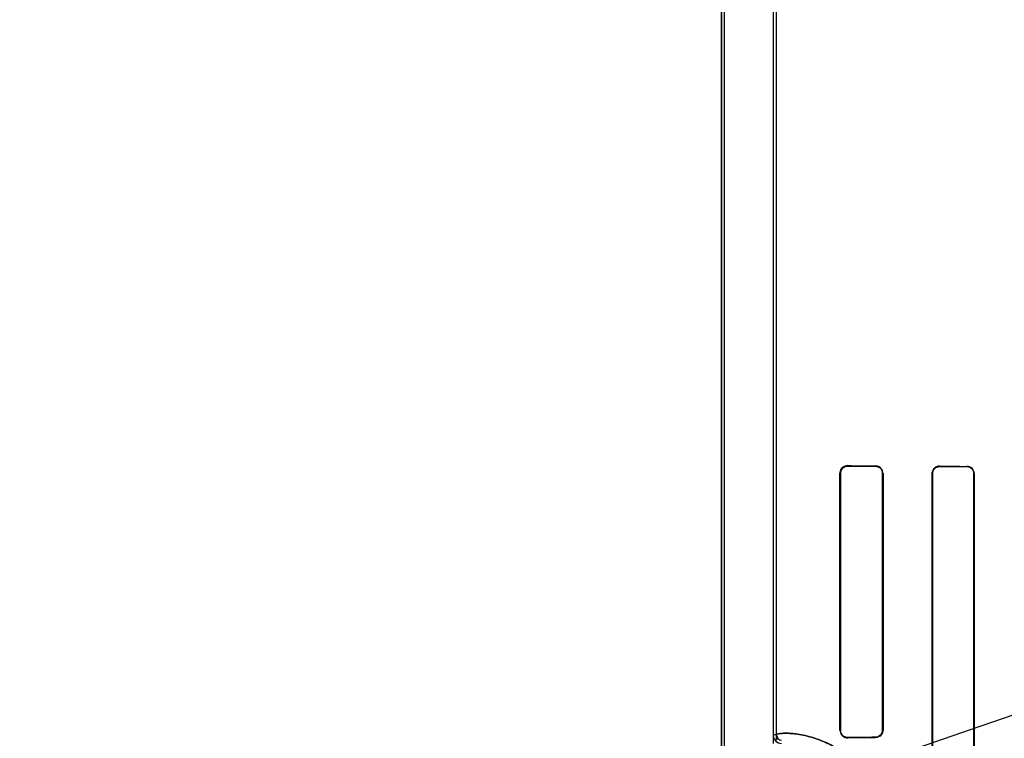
# Model space of a CAD drawing. Header units: millimetres. Extents: x 0 to 297, y 0 to 210.
# Tile 302 of 401: x 240.279 to 240.548, y 157.757 to 157.953. Entities that reach past the tile are written whole.
import ezdxf

# ---------------------------------------------------------------- set-up
doc = ezdxf.new("R2010")
doc.units = ezdxf.units.MM
doc.header["$LTSCALE"] = 16.335
doc.layers.get('0').update_dxf_attribs({"linetype": 'CONTINUOUS'})
for name, color, linetype in [('AXES_REF', 7, 'CONTINUOUS'), ('INTFCLR_1', 7, 'CONTINUOUS'), ('INTFCLR_72935', 7, 'CONTINUOUS')]:
    doc.layers.add(name, color=color, linetype=linetype)

msp = doc.modelspace()

# ---------------------------------------------------------------- linework, layer by layer
at = {"color": 7, "linetype": 'Continuous'}
for radius in [4.8479140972, 4.8475, 4.8164570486]:
    msp.add_circle((241.5069109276, 154.9564782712), radius, dxfattribs=at)
msp.add_arc((241.5069109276, 154.9564782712), 4.8, 278.2771290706, 261.7228709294, dxfattribs=at)
at = {"layer": 'AXES_REF', "color": 9, "linetype": 'Continuous'}
msp.add_circle((241.5069109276, 154.9564782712), 2.9642884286, dxfattribs=at)
at = {"layer": 'AXES_REF', "color": 7, "linetype": 'Continuous'}
msp.add_arc((241.5069109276, 154.9564782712), 4.91, 113.0826656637, 66.9173343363, dxfattribs=at)
at = {"layer": 'AXES_REF', "color": 9, "linetype": 'Continuous'}
msp.add_arc((241.5069109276, 154.9564782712), 4.4222561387, 94.4118118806, 85.5881881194, dxfattribs=at)
at = {"layer": 'INTFCLR_1', "color": 6, "linetype": 'Continuous'}
for p, q in [((240.4709951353, 156.7064711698), (240.4709951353, 158.0414711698)), ((240.4718767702, 156.7064711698), (240.4718767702, 158.0414795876)), ((240.4851135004, 158.0417491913), (240.4851135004, 157.7576758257)), ((240.4859951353, 157.7576758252), (240.4859951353, 158.0417576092)), ((240.503347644, 157.8289711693), (240.503347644, 157.7589711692)), ((240.5034743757, 157.8289711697), (240.5034743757, 157.7589711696)), ((240.5149994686, 157.7589711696), (240.5149994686, 157.8289711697)), ((240.5151032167, 157.7589711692), (240.5151032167, 157.8289711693)), ((240.5285193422, 157.8289711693), (240.5285193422, 157.6839711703)), ((240.528609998, 157.8289711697), (240.528609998, 157.68397117)), ((240.5398846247, 157.68397117), (240.5398846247, 157.8289711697)), ((240.5399666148, 157.6839711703), (240.5399666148, 157.8289711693))]:
    msp.add_line(p, q, dxfattribs=at)
at = {"layer": 'INTFCLR_1', "color": 7, "linetype": 'Continuous'}
for p, q in [((240.5055211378, 157.8310047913), (240.5049085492, 157.8309144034)), ((240.5305211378, 157.8308737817), (240.5299093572, 157.8307756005)), ((240.5049092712, 157.7570277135), (240.5055211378, 157.7569375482))]:
    msp.add_line(p, q, dxfattribs=at)
at = {"layer": 'INTFCLR_1', "color": 9, "linetype": 'Continuous'}
for p, q in [((240.5055211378, 157.8310047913), (240.5055211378, 157.8311255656)), ((240.5130211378, 157.8310676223), (240.5130211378, 157.8309603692)), ((240.5305211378, 157.8308737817), (240.5305211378, 157.8309624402)), ((240.5380211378, 157.8309256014), (240.5380211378, 157.8308421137)), ((240.503347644, 157.8289711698), (240.5034743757, 157.8289711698)), ((240.5149994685, 157.8289711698), (240.5151032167, 157.8289711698)), ((240.5285193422, 157.8289711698), (240.5286099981, 157.8289711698)), ((240.5398846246, 157.8289711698), (240.5399666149, 157.8289711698)), ((240.5034743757, 157.7589711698), (240.503347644, 157.7589711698)), ((240.5151032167, 157.7589711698), (240.5149994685, 157.7589711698)), ((240.4859951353, 157.7576758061), (240.4851135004, 157.7576758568)), ((240.5055211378, 157.7568167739), (240.5055211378, 157.7569375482)), ((240.5130211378, 157.7569819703), (240.5130211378, 157.7568747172))]:
    msp.add_line(p, q, dxfattribs=at)
at = {"layer": 'INTFCLR_1', "color": 6, "linetype": 'Continuous'}
for radius, start, end in [(0.002381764, 179.9974613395, 267.2436621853), (0.0015001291, 179.9967087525, 267.2436535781)]:
    msp.add_arc((240.4874952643, 157.7576757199), radius, start, end, dxfattribs=at)
for centre, major_axis, start_param, end_param in [((240.7467711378, 157.8314711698), (0.2607760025, 0), -2.752156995, -2.682292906), ((240.7467711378, 157.8314711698), (0.2757760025, 0), -2.6358278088, -2.5822577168), ((240.7467711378, 157.8314711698), (0.2607760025, 0), -2.5485709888, -2.4989177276), ((240.7467711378, 157.8314711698), (0.2757760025, 0), -2.4721230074, -2.4294368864), ((240.7467711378, 157.7564711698), (0.2757760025, 0), 2.5822577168, 2.6358278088), ((240.7467711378, 157.7564711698), (0.2607760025, 0), 2.682292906, 2.752156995)]:
    msp.add_ellipse(centre, major_axis=major_axis, ratio=0.0034906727, start_param=start_param, end_param=end_param, dxfattribs=at)
for points, knots in [([(240.5055211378, 157.8311255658), (240.5050368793, 157.8311296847), (240.5038947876, 157.8307525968), (240.503347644, 157.8295905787), (240.503347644, 157.8289711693)], [0, 0, 0, 0, 0.4387808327, 1, 1, 1, 1]), ([(240.5151032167, 157.8289711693), (240.5151032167, 157.8294351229), (240.5147369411, 157.8305315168), (240.5136209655, 157.8310633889), (240.5130211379, 157.8310676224)], [0, 0, 0, 0, 0.4361301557, 1, 1, 1, 1]), ([(240.5149994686, 157.8289711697), (240.5149994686, 157.8294714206), (240.514584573, 157.8305239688), (240.513532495, 157.8309575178), (240.5130211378, 157.8309603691)], [0, 0, 0, 0, 0.4945066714, 1, 1, 1, 1]), ([(240.5305211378, 157.8309624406), (240.5300699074, 157.8309647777), (240.5290169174, 157.8306090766), (240.5285193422, 157.8295380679), (240.5285193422, 157.8289711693)], [0, 0, 0, 0, 0.4431989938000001, 1, 1, 1, 1]), ([(240.5399666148, 157.8289711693), (240.5399666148, 157.8294295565), (240.5395964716, 157.8304581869), (240.5385567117, 157.8309231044), (240.5380211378, 157.8309256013)], [0, 0, 0, 0, 0.4611694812, 1, 1, 1, 1]), ([(240.5398846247, 157.8289711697), (240.5398846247, 157.8294246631), (240.5395136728, 157.8304124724), (240.538519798, 157.8308400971), (240.5380211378, 157.8308421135)], [0, 0, 0, 0, 0.4762796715, 1, 1, 1, 1]), ([(240.503347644, 157.7589711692), (240.503347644, 157.7585132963), (240.5037063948, 157.7573799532), (240.5048766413, 157.7568112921), (240.5055211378, 157.756816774)], [0, 0, 0, 0, 0.4153446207, 1, 1, 1, 1]), ([(240.5130211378, 157.7569819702), (240.5134727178, 157.7569844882), (240.5145141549, 157.757350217), (240.5149994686, 157.758412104), (240.5149994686, 157.7589711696)], [0, 0, 0, 0, 0.4468271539, 1, 1, 1, 1]), ([(240.5151032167, 157.7589711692), (240.5151032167, 157.7585072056), (240.5147369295, 157.7574108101), (240.5136209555, 157.7568789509), (240.5130211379, 157.7568747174)], [0, 0, 0, 0, 0.4361395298, 1, 1, 1, 1])]:
    msp.add_open_spline(points, degree=3, knots=knots, dxfattribs=at)
at = {"layer": 'INTFCLR_1', "color": 7, "linetype": 'Continuous'}
for points, knots in [([(240.5055211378, 157.8310047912), (240.5050285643, 157.8310009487), (240.5039463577, 157.83061426), (240.5034722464, 157.8295200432), (240.5034743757, 157.8289711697)], [0, 0, 0, 0, 0.4729760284, 1, 1, 1, 1]), ([(240.5305211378, 157.8308737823), (240.5300630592, 157.8308674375), (240.5290532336, 157.8305099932), (240.5286074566, 157.8294862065), (240.528609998, 157.8289711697)], [0, 0, 0, 0, 0.4707549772, 1, 1, 1, 1]), ([(240.5034743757, 157.7589711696), (240.503474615, 157.7584714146), (240.503886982, 157.7573862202), (240.5049793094, 157.7569410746), (240.5055211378, 157.7569375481)], [0, 0, 0, 0, 0.4797979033, 1, 1, 1, 1])]:
    msp.add_open_spline(points, degree=3, knots=knots, dxfattribs=at)
for points in [[(240.5049085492, 157.8309144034), (240.5044692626, 157.8307788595), (240.5038065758, 157.8305447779), (240.5038066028, 157.8300850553)], [(240.5299093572, 157.8307756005), (240.5294152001, 157.8306103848), (240.5287613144, 157.8302357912), (240.5287613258, 157.8297147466)], [(240.5034743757, 157.7589711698), (240.5034743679, 157.7584768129), (240.5035427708, 157.7577358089), (240.5040152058, 157.7575902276)]]:
    msp.add_open_spline(points, degree=3, dxfattribs=at)
at = {"layer": 'INTFCLR_1', "color": 9, "linetype": 'Continuous'}
msp.add_open_spline([(240.5180958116, 157.7264711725), (240.5180958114, 157.7279653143), (240.5179405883, 157.7301873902), (240.5174388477, 157.7330536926), (240.5169466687, 157.7350716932), (240.5163565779, 157.7369634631), (240.5154898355, 157.7392483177), (240.5144885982, 157.7413431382), (240.5133863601, 157.7432465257), (240.5123041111, 157.7449206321), (240.5109111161, 157.7467827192), (240.5091798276, 157.7487270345), (240.5069814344, 157.7508386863), (240.5043052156, 157.7529238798), (240.5016071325, 157.7545326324), (240.4995862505, 157.7555163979), (240.4977886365, 157.7562800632), (240.4957102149, 157.7569955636), (240.4934250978, 157.7575675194), (240.4914380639, 157.7579019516), (240.4897966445, 157.7580599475), (240.4881324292, 157.7581160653), (240.4871531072, 157.7579981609), (240.4859950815, 157.7578900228), (240.4859951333, 157.7576758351)], degree=3, knots=[0, 0, 0, 0, 0.0889624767, 0.1320587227, 0.1731704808, 0.2125452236, 0.2499716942, 0.3186065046, 0.3504676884, 0.3808901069, 0.4372578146, 0.4887306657, 0.535726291, 0.6186117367, 0.6900918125, 0.7223293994, 0.7523795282, 0.806346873, 0.8529608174, 0.8926493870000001, 0.9257163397, 0.9524727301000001, 0.9872470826, 1, 1, 1, 1], dxfattribs=at)
at = {"layer": 'INTFCLR_72935', "color": 6, "linetype": 'Continuous'}
for p, q in [((240.4709951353, 158.0414711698), (240.4709951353, 156.7064711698)), ((240.4718767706, 156.7064711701), (240.4718767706, 158.0414880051)), ((240.4851135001, 158.0417407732), (240.4851135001, 157.7553165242)), ((240.4859951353, 157.7562116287), (240.4859951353, 158.0417576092)), ((240.5033476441, 157.7589711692), (240.5033476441, 157.8289711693)), ((240.5034743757, 157.7589711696), (240.5034743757, 157.8289711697)), ((240.5149994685, 157.8289711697), (240.5149994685, 157.7589711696)), ((240.5151032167, 157.8289711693), (240.5151032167, 157.7589711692)), ((240.5285193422, 157.6839711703), (240.5285193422, 157.8289711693)), ((240.5286099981, 157.68397117), (240.5286099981, 157.8289711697)), ((240.5398846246, 157.8289711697), (240.5398846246, 157.68397117)), ((240.5399666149, 157.8289711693), (240.5399666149, 157.6839711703))]:
    msp.add_line(p, q, dxfattribs=at)
at = {"layer": 'INTFCLR_72935', "color": 7, "linetype": 'Continuous'}
for p, q in [((240.5049092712, 157.830914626), (240.5055211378, 157.8310047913)), ((240.5299119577, 157.8307764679), (240.5305211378, 157.8308737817)), ((240.5055211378, 157.7569375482), (240.5049085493, 157.7570279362))]:
    msp.add_line(p, q, dxfattribs=at)
at = {"layer": 'INTFCLR_72935', "color": 9, "linetype": 'Continuous'}
for p, q in [((240.5055211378, 157.8311255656), (240.5055211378, 157.8310047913)), ((240.5130211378, 157.8309603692), (240.5130211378, 157.8310676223)), ((240.5305211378, 157.8309624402), (240.5305211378, 157.8308737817)), ((240.5380211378, 157.8308421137), (240.5380211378, 157.8309256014)), ((240.5034743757, 157.8289711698), (240.503347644, 157.8289711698)), ((240.5151032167, 157.8289711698), (240.5149994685, 157.8289711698)), ((240.5286099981, 157.8289711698), (240.5285193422, 157.8289711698)), ((240.5399666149, 157.8289711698), (240.5398846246, 157.8289711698)), ((240.503347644, 157.7589711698), (240.5034743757, 157.7589711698)), ((240.5149994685, 157.7589711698), (240.5151032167, 157.7589711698)), ((240.5055211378, 157.7569375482), (240.5055211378, 157.7568167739)), ((240.5130211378, 157.7568747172), (240.5130211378, 157.7569819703))]:
    msp.add_line(p, q, dxfattribs=at)
at = {"layer": 'INTFCLR_72935', "color": 6, "linetype": 'Continuous'}
for centre, major_axis, start_param, end_param in [((240.7467711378, 157.8314711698), (0.2607760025, 0), -2.752156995, -2.682292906), ((240.7467711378, 157.8314711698), (0.2757760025, 0), -2.6358278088, -2.5822577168), ((240.7467711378, 157.8314711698), (0.2607760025, 0), -2.5485709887, -2.4989177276), ((240.7467711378, 157.8314711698), (0.2757760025, 0), -2.4721230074, -2.4294368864), ((240.7467711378, 157.7564711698), (0.2757760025, 0), 2.5822577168, 2.6358278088), ((240.7467711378, 157.7564711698), (0.2607760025, 0), 2.682292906, 2.752156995)]:
    msp.add_ellipse(centre, major_axis=major_axis, ratio=0.0034906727, start_param=start_param, end_param=end_param, dxfattribs=at)
for points, knots in [([(240.5033476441, 157.8289711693), (240.5033476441, 157.8294290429), (240.5037063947, 157.8305623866), (240.5048766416, 157.8311310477), (240.5055211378, 157.8311255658)], [0, 0, 0, 0, 0.4153451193, 1, 1, 1, 1]), ([(240.5151032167, 157.8289711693), (240.5151032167, 157.8294351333), (240.5147369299, 157.8305315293), (240.5136209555, 157.831063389), (240.5130211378, 157.8310676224)], [0, 0, 0, 0, 0.436139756, 1, 1, 1, 1]), ([(240.5130211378, 157.8309603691), (240.5134727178, 157.8309578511), (240.5145141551, 157.8305921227), (240.5149994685, 157.8295302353), (240.5149994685, 157.8289711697)], [0, 0, 0, 0, 0.4468271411, 1, 1, 1, 1]), ([(240.5285193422, 157.8289711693), (240.5285193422, 157.8294784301), (240.5289444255, 157.8305400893), (240.5300091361, 157.8309650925), (240.5305211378, 157.8309624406)], [0, 0, 0, 0, 0.4976710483, 1, 1, 1, 1]), ([(240.5399666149, 157.8289711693), (240.5399666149, 157.8294910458), (240.5395253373, 157.8305304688), (240.5384955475, 157.8309233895), (240.5380211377, 157.8309256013)], [0, 0, 0, 0, 0.5228612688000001, 1, 1, 1, 1]), ([(240.5380211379, 157.8308421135), (240.5385195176, 157.8308400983), (240.539513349, 157.83041281), (240.5398846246, 157.8294249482), (240.5398846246, 157.8289711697)], [0, 0, 0, 0, 0.5234231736, 1, 1, 1, 1]), ([(240.5033476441, 157.7589711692), (240.5033476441, 157.7585124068), (240.5037073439, 157.7573788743), (240.5048774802, 157.7568112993), (240.5055211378, 157.756816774)], [0, 0, 0, 0, 0.4161324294, 1, 1, 1, 1]), ([(240.5149994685, 157.7589711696), (240.5149994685, 157.7584886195), (240.514604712, 157.7574393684), (240.513549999, 157.7569849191), (240.5130211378, 157.7569819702)], [0, 0, 0, 0, 0.4771017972, 1, 1, 1, 1]), ([(240.5151032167, 157.7589711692), (240.5151032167, 157.7585072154), (240.5147369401, 157.7574108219), (240.5136209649, 157.7568789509), (240.5130211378, 157.7568747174)], [0, 0, 0, 0, 0.4361304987, 1, 1, 1, 1])]:
    msp.add_open_spline(points, degree=3, knots=knots, dxfattribs=at)
at = {"layer": 'INTFCLR_72935', "color": 7, "linetype": 'Continuous'}
for points in [[(240.5034743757, 157.8289711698), (240.5034743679, 157.8294655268), (240.503542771, 157.830206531), (240.5040152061, 157.8303521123)], [(240.5286099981, 157.8289711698), (240.5286099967, 157.8295084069), (240.5287829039, 157.8302615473), (240.5292926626, 157.830431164)], [(240.5049085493, 157.7570279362), (240.5044692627, 157.7571634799), (240.503806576, 157.7573975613), (240.5038066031, 157.7578572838)]]:
    msp.add_open_spline(points, degree=3, dxfattribs=at)
for points, knots in [([(240.5034743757, 157.8289711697), (240.503474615, 157.8294709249), (240.5038869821, 157.8305561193), (240.5049793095, 157.8310012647), (240.5055211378, 157.8310047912)], [0, 0, 0, 0, 0.4797980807, 1, 1, 1, 1]), ([(240.5286099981, 157.8289711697), (240.5286098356, 157.8294820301), (240.5290470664, 157.8305058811), (240.5300588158, 157.8308660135), (240.5305211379, 157.8308737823)], [0, 0, 0, 0, 0.5249027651, 1, 1, 1, 1]), ([(240.5055211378, 157.7569375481), (240.5050285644, 157.7569413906), (240.5039463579, 157.7573280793), (240.5034722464, 157.758422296), (240.5034743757, 157.7589711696)], [0, 0, 0, 0, 0.4729758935, 1, 1, 1, 1])]:
    msp.add_open_spline(points, degree=3, knots=knots, dxfattribs=at)
at = {"layer": 'INTFCLR_72935', "color": 9, "linetype": 'Continuous'}
msp.add_open_spline([(240.4859951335, 157.7576758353), (240.4859950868, 157.7578926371), (240.4871652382, 157.7579979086), (240.4881499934, 157.7581169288), (240.4898192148, 157.7580582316), (240.4914577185, 157.7578992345), (240.4934376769, 157.7575645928), (240.4957165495, 157.7569935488), (240.4982985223, 157.7561043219), (240.5011624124, 157.7547965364), (240.503666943, 157.7533051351), (240.5057714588, 157.751781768), (240.5074571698, 157.7503815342), (240.50917328, 157.7487335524), (240.5108983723, 157.7467975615), (240.5122857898, 157.7449463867), (240.5133681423, 157.7432763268), (240.5144744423, 157.7413706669), (240.5154794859, 157.7392724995), (240.5163496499, 157.7369837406), (240.5169423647, 157.7350877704), (240.5174368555, 157.7330638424), (240.5179401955, 157.7301921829), (240.5180958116, 157.7279669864), (240.5180958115, 157.7264711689)], degree=3, knots=[0, 0, 0, 0, 0.0129082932, 0.0479369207, 0.0747656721, 0.1077870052, 0.1472777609, 0.1937244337, 0.2476759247, 0.3095864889, 0.3808801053, 0.4208017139, 0.4641838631, 0.5112475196, 0.5623302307, 0.6184106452, 0.6487898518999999, 0.6807805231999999, 0.7495641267, 0.7869849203, 0.826503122, 0.8677591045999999, 0.910939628, 1, 1, 1, 1], dxfattribs=at)
at = {"layer": 'INTFCLR_72935', "color": 6, "linetype": 'Continuous'}
msp.add_open_spline([(240.4859951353, 157.7576758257), (240.4859951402, 157.7572195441), (240.4861661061, 157.7564807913), (240.4866218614, 157.7564588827)], degree=3, dxfattribs=at)

doc.saveas('drawing.dxf')
